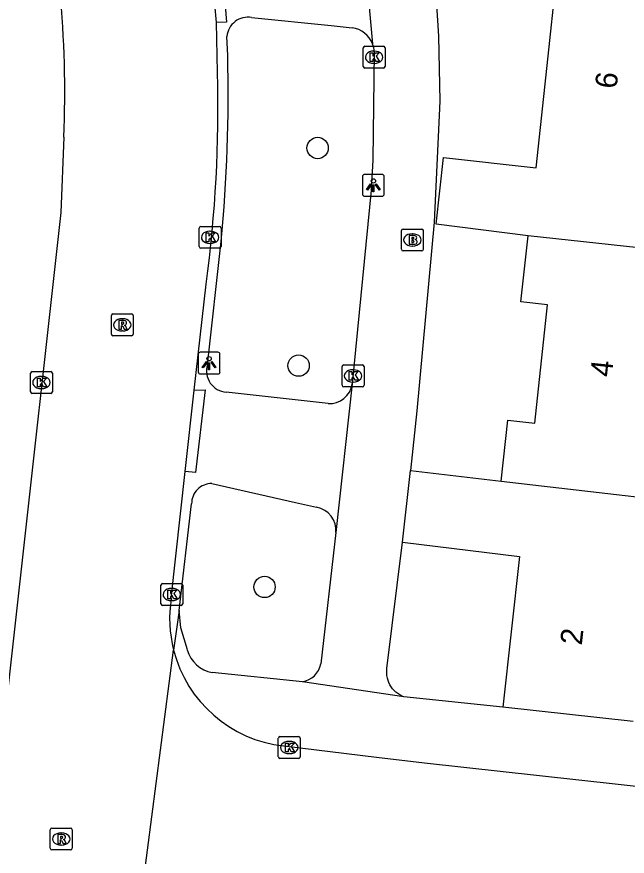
# Model space of a CAD drawing. Extents: x 162026 to 163499, y 387297 to 388169.
# Drawn here: x 162820.92 to 162848.86, y 387536.23 to 387574.67 of the extents above; entities that cross this region are included whole.
import ezdxf

# ---------------------------------------------------------------- set-up
doc = ezdxf.new("R2010")
doc.units = 0
for name, color, linetype in [('IMGEO_Boom', 7, 'Continuous'), ('IMGEO_Brandkraan', 7, 'Continuous'), ('IMGEO_Kolk', 7, 'Continuous'), ('IMGEO_Lichtpunt', 7, 'Continuous'), ('IMGEO_Pand', 7, 'Continuous'), ('IMGEO_Pand_nummerreeks', 7, 'Continuous'), ('IMGEO_Rijbaan_lokaal_open', 7, 'Continuous'), ('IMGEO_Rioolput', 7, 'Continuous'), ('IMGEO_Voetpad_open', 7, 'Continuous')]:
    doc.layers.add(name, color=color, linetype=linetype)

msp = doc.modelspace()

# ---------------------------------------------------------------- linework, layer by layer
at = {"layer": 'IMGEO_Boom'}
for centre in [(162834.691, 387568.662), (162833.82, 387558.696), (162832.259, 387548.56)]:
    msp.add_circle(centre, 0.489, dxfattribs=at)
at = {"layer": 'IMGEO_Brandkraan'}
for p, q in [((162838.603, 387564.952), (162839.455, 387564.952)), ((162838.528, 387564.026), (162838.528, 387564.878)), ((162839.016, 387564.732), (162839.041, 387564.732)), ((162839.529, 387564.878), (162839.529, 387564.026)), ((162839.039, 387564.172), (162839.014, 387564.172)), ((162839.455, 387563.952), (162838.603, 387563.952))]:
    msp.add_line(p, q, dxfattribs=at)
for points in [[(162838.603, 387564.952), (162839.455, 387564.952)], [(162838.528, 387564.026), (162838.528, 387564.878)], [(162838.876, 387564.652), (162838.876, 387564.252), (162839.089, 387564.252)], [(162839.107, 387564.652), (162838.876, 387564.652)], [(162839.055, 387564.571), (162839.001, 387564.571), (162839.001, 387564.495)], [(162839.529, 387564.878), (162839.529, 387564.026)], [(162839.001, 387564.495), (162839.054, 387564.495)], [(162839.063, 387564.419), (162839.001, 387564.419), (162839.001, 387564.338)], [(162839.001, 387564.338), (162839.063, 387564.338)], [(162839.455, 387563.952), (162838.603, 387563.952)]]:
    msp.add_lwpolyline(points, dxfattribs=at)
for centre, radius, start, end in [((162838.605, 387564.876), 0.0765, 91.552, 178.448), ((162838.605, 387564.876), 0.0765, 91.552, 178.448), ((162839.453, 387564.876), 0.0765, 1.552, 88.448), ((162839.453, 387564.876), 0.0765, 1.552, 88.448), ((162839.056, 387564.533), 0.0379, 267.8285, 90.9355), ((162839.111, 387564.507), 0.145, 59.4692, 91.5367), ((162839.136, 387564.554), 0.0922, 285.5137, 58.1501), ((162839.064, 387564.378), 0.0404, 269.8759, 90.5077), ((162839.095, 387564.503), 0.251, 268.6676, 293.5347), ((162839.141, 387564.362), 0.105, 301.3115, 78.989), ((162838.605, 387564.028), 0.0765, 181.552, 268.448), ((162838.605, 387564.028), 0.0765, 181.552, 268.448), ((162839.453, 387564.028), 0.0765, 271.552, 358.448), ((162839.453, 387564.028), 0.0765, 271.552, 358.448)]:
    msp.add_arc(centre, radius, start, end, dxfattribs=at)
for centre, major_axis, ratio, start_param, end_param in [((162839.015, 387564.452), (-0.387, 0.002), 0.722429, 4.712389, 7.853982), ((162839.04, 387564.452), (-0.39, 0.002), 0.717154, 1.570796, 4.712389)]:
    msp.add_ellipse(centre, major_axis=major_axis, ratio=ratio, start_param=start_param, end_param=end_param, dxfattribs=at)
at = {"layer": 'IMGEO_Kolk'}
for p, q in [((162836.776, 387572.393), (162836.776, 387573.245)), ((162836.851, 387573.319), (162837.703, 387573.319)), ((162837.264, 387573.099), (162837.289, 387573.099)), ((162837.777, 387573.245), (162837.777, 387572.393)), ((162837.703, 387572.319), (162836.851, 387572.319)), ((162837.287, 387572.539), (162837.262, 387572.539)), ((162829.268, 387564.146), (162829.268, 387564.998)), ((162829.343, 387565.072), (162830.195, 387565.072)), ((162830.269, 387564.998), (162830.269, 387564.146)), ((162829.756, 387564.852), (162829.781, 387564.852)), ((162829.779, 387564.292), (162829.754, 387564.292)), ((162830.195, 387564.072), (162829.343, 387564.072)), ((162821.62, 387558.424), (162822.472, 387558.424)), ((162835.812, 387557.8), (162835.812, 387558.652)), ((162835.887, 387558.726), (162836.739, 387558.726)), ((162836.3, 387558.506), (162836.325, 387558.506)), ((162836.813, 387558.652), (162836.813, 387557.8)), ((162821.545, 387557.498), (162821.545, 387558.35)), ((162822.033, 387558.204), (162822.058, 387558.204)), ((162822.546, 387558.35), (162822.546, 387557.498)), ((162822.056, 387557.644), (162822.031, 387557.644)), ((162836.739, 387557.726), (162835.887, 387557.726)), ((162836.323, 387557.946), (162836.298, 387557.946)), ((162822.472, 387557.424), (162821.62, 387557.424)), ((162827.513, 387547.79), (162827.513, 387548.642)), ((162827.588, 387548.716), (162828.44, 387548.716)), ((162828.001, 387548.496), (162828.026, 387548.496)), ((162828.514, 387548.642), (162828.514, 387547.79)), ((162828.44, 387547.716), (162827.588, 387547.716)), ((162828.024, 387547.936), (162827.999, 387547.936)), ((162832.891, 387540.783), (162832.891, 387541.635)), ((162832.966, 387541.709), (162833.818, 387541.709)), ((162833.379, 387541.489), (162833.404, 387541.489)), ((162833.892, 387541.635), (162833.892, 387540.783)), ((162833.402, 387540.929), (162833.377, 387540.929)), ((162833.818, 387540.709), (162832.966, 387540.709))]:
    msp.add_line(p, q, dxfattribs=at)
for points in [[(162836.776, 387572.393), (162836.776, 387573.245)], [(162836.851, 387573.319), (162837.703, 387573.319)], [(162837.097, 387573.019), (162837.22, 387573.019), (162837.22, 387572.868), (162837.35, 387573.019), (162837.514, 387573.019), (162837.368, 387572.868), (162837.521, 387572.619), (162837.369, 387572.619), (162837.284, 387572.783), (162837.22, 387572.716), (162837.22, 387572.619), (162837.097, 387572.619), (162837.097, 387573.019)], [(162837.777, 387573.245), (162837.777, 387572.393)], [(162837.703, 387572.319), (162836.851, 387572.319)], [(162829.268, 387564.146), (162829.268, 387564.998)], [(162829.343, 387565.072), (162830.195, 387565.072)], [(162830.269, 387564.998), (162830.269, 387564.146)], [(162829.589, 387564.772), (162829.712, 387564.772), (162829.712, 387564.621), (162829.842, 387564.772), (162830.006, 387564.772), (162829.86, 387564.621), (162830.013, 387564.372), (162829.861, 387564.372), (162829.776, 387564.536), (162829.712, 387564.469), (162829.712, 387564.372), (162829.589, 387564.372), (162829.589, 387564.772)], [(162830.195, 387564.072), (162829.343, 387564.072)], [(162821.62, 387558.424), (162822.472, 387558.424)], [(162835.812, 387557.8), (162835.812, 387558.652)], [(162835.887, 387558.726), (162836.739, 387558.726)], [(162836.133, 387558.426), (162836.256, 387558.426), (162836.256, 387558.275), (162836.386, 387558.426), (162836.55, 387558.426), (162836.404, 387558.275), (162836.557, 387558.026), (162836.405, 387558.026), (162836.32, 387558.19), (162836.256, 387558.123), (162836.256, 387558.026), (162836.133, 387558.026), (162836.133, 387558.426)], [(162836.813, 387558.652), (162836.813, 387557.8)], [(162821.545, 387557.498), (162821.545, 387558.35)], [(162821.866, 387558.124), (162821.989, 387558.124), (162821.989, 387557.973), (162822.119, 387558.124), (162822.283, 387558.124), (162822.137, 387557.973), (162822.29, 387557.724), (162822.138, 387557.724), (162822.053, 387557.888), (162821.989, 387557.821), (162821.989, 387557.724), (162821.866, 387557.724), (162821.866, 387558.124)], [(162822.546, 387558.35), (162822.546, 387557.498)], [(162836.739, 387557.726), (162835.887, 387557.726)], [(162822.472, 387557.424), (162821.62, 387557.424)], [(162827.513, 387547.79), (162827.513, 387548.642)], [(162827.588, 387548.716), (162828.44, 387548.716)], [(162827.834, 387548.416), (162827.957, 387548.416), (162827.957, 387548.265), (162828.087, 387548.416), (162828.251, 387548.416), (162828.105, 387548.265), (162828.258, 387548.016), (162828.106, 387548.016), (162828.021, 387548.18), (162827.957, 387548.113), (162827.957, 387548.016), (162827.834, 387548.016), (162827.834, 387548.416)], [(162828.514, 387548.642), (162828.514, 387547.79)], [(162828.44, 387547.716), (162827.588, 387547.716)], [(162832.891, 387540.783), (162832.891, 387541.635)], [(162832.966, 387541.709), (162833.818, 387541.709)], [(162833.892, 387541.635), (162833.892, 387540.783)], [(162833.212, 387541.409), (162833.335, 387541.409), (162833.335, 387541.258), (162833.465, 387541.409), (162833.629, 387541.409), (162833.483, 387541.258), (162833.636, 387541.009), (162833.484, 387541.009), (162833.399, 387541.173), (162833.335, 387541.106), (162833.335, 387541.009), (162833.212, 387541.009), (162833.212, 387541.409)], [(162833.818, 387540.709), (162832.966, 387540.709)]]:
    msp.add_lwpolyline(points, dxfattribs=at)
for centre, start, end in [((162836.853, 387573.243), 91.552, 178.448), ((162836.853, 387573.243), 91.552, 178.448), ((162837.701, 387573.243), 1.552, 88.448), ((162837.701, 387573.243), 1.552, 88.448), ((162836.853, 387572.395), 181.552, 268.448), ((162836.853, 387572.395), 181.552, 268.448), ((162837.701, 387572.395), 271.552, 358.448), ((162837.701, 387572.395), 271.552, 358.448), ((162829.345, 387564.996), 91.552, 178.448), ((162829.345, 387564.996), 91.552, 178.448), ((162830.193, 387564.996), 1.552, 88.448), ((162830.193, 387564.996), 1.552, 88.448), ((162829.345, 387564.148), 181.552, 268.448), ((162829.345, 387564.148), 181.552, 268.448), ((162830.193, 387564.148), 271.552, 358.448), ((162830.193, 387564.148), 271.552, 358.448), ((162821.622, 387558.348), 91.552, 178.448), ((162821.622, 387558.348), 91.552, 178.448), ((162822.47, 387558.348), 1.552, 88.448), ((162822.47, 387558.348), 1.552, 88.448), ((162835.889, 387558.65), 91.552, 178.448), ((162835.889, 387558.65), 91.552, 178.448), ((162836.737, 387558.65), 1.552, 88.448), ((162836.737, 387558.65), 1.552, 88.448), ((162835.889, 387557.802), 181.552, 268.448), ((162835.889, 387557.802), 181.552, 268.448), ((162836.737, 387557.802), 271.552, 358.448), ((162836.737, 387557.802), 271.552, 358.448), ((162821.622, 387557.5), 181.552, 268.448), ((162821.622, 387557.5), 181.552, 268.448), ((162822.47, 387557.5), 271.552, 358.448), ((162822.47, 387557.5), 271.552, 358.448), ((162827.59, 387548.64), 91.552, 178.448), ((162827.59, 387548.64), 91.552, 178.448), ((162828.438, 387548.64), 1.552, 88.448), ((162828.438, 387548.64), 1.552, 88.448), ((162827.59, 387547.792), 181.552, 268.448), ((162827.59, 387547.792), 181.552, 268.448), ((162828.438, 387547.792), 271.552, 358.448), ((162828.438, 387547.792), 271.552, 358.448), ((162832.968, 387541.633), 91.552, 178.448), ((162832.968, 387541.633), 91.552, 178.448), ((162833.816, 387541.633), 1.552, 88.448), ((162833.816, 387541.633), 1.552, 88.448), ((162832.968, 387540.785), 181.552, 268.448), ((162832.968, 387540.785), 181.552, 268.448), ((162833.816, 387540.785), 271.552, 358.448), ((162833.816, 387540.785), 271.552, 358.448)]:
    msp.add_arc(centre, 0.0765, start, end, dxfattribs=at)
for centre, major_axis, ratio, start_param, end_param in [((162837.263, 387572.819), (-0.387, 0.002), 0.722429, 4.712389, 7.853982), ((162837.288, 387572.819), (-0.39, 0.002), 0.717154, 1.570796, 4.712389), ((162829.755, 387564.572), (-0.387, 0.002), 0.722429, 4.712389, 7.853982), ((162829.78, 387564.572), (-0.39, 0.002), 0.717154, 1.570796, 4.712389), ((162836.299, 387558.226), (-0.387, 0.002), 0.722429, 4.712389, 7.853982), ((162836.324, 387558.226), (-0.39, 0.002), 0.717154, 1.570796, 4.712389), ((162822.032, 387557.924), (-0.387, 0.002), 0.722429, 4.712389, 7.853982), ((162822.057, 387557.924), (-0.39, 0.002), 0.717154, 1.570796, 4.712389), ((162828, 387548.216), (-0.387, 0.002), 0.722429, 4.712389, 7.853982), ((162828.025, 387548.216), (-0.39, 0.002), 0.717154, 1.570796, 4.712389), ((162833.378, 387541.209), (-0.387, 0.002), 0.722429, 4.712389, 7.853982), ((162833.403, 387541.209), (-0.39, 0.002), 0.717154, 1.570796, 4.712389)]:
    msp.add_ellipse(centre, major_axis=major_axis, ratio=ratio, start_param=start_param, end_param=end_param, dxfattribs=at)
at = {"layer": 'IMGEO_Lichtpunt'}
for p, q in [((162836.743, 387567.356), (162836.743, 387566.549)), ((162836.743, 387567.356), (162836.743, 387566.549)), ((162837.645, 387567.451), (162836.837, 387567.451)), ((162837.645, 387567.451), (162836.837, 387567.451)), ((162837.739, 387566.549), (162837.739, 387567.356)), ((162837.739, 387566.549), (162837.739, 387567.356)), ((162836.837, 387566.455), (162837.645, 387566.455)), ((162836.837, 387566.455), (162837.645, 387566.455)), ((162829.224, 387559.215), (162829.224, 387558.408)), ((162829.224, 387559.215), (162829.224, 387558.408)), ((162830.126, 387559.31), (162829.318, 387559.31)), ((162830.126, 387559.31), (162829.318, 387559.31)), ((162830.22, 387558.408), (162830.22, 387559.215)), ((162830.22, 387558.408), (162830.22, 387559.215)), ((162829.318, 387558.314), (162830.126, 387558.314)), ((162829.318, 387558.314), (162830.126, 387558.314))]:
    msp.add_line(p, q, dxfattribs=at)
for points in [[(162837.117, 387567.02), (162837.156, 387566.992), (162836.968, 387566.73), (162836.93, 387566.757), (162837.117, 387567.02)], [(162837.219, 387566.972), (162837.266, 387566.972), (162837.266, 387566.65), (162837.219, 387566.65), (162837.219, 387566.972)], [(162837.329, 387566.992), (162837.367, 387567.019), (162837.554, 387566.757), (162837.515, 387566.729), (162837.329, 387566.992)], [(162829.598, 387558.879), (162829.637, 387558.851), (162829.449, 387558.589), (162829.411, 387558.616), (162829.598, 387558.879)], [(162829.7, 387558.831), (162829.747, 387558.831), (162829.747, 387558.509), (162829.7, 387558.509), (162829.7, 387558.831)], [(162829.81, 387558.851), (162829.848, 387558.878), (162830.035, 387558.616), (162829.996, 387558.588), (162829.81, 387558.851)]]:
    msp.add_lwpolyline(points, dxfattribs=at)
for centre in [(162837.242, 387567.154), (162829.723, 387559.013)]:
    msp.add_circle(centre, 0.0994, dxfattribs=at)
for centre, start, end in [((162836.837, 387567.356), 90, 180), ((162836.837, 387567.356), 90, 180), ((162837.645, 387567.356), 0, 90), ((162837.645, 387567.356), 0, 90), ((162836.837, 387566.549), 180, 270), ((162836.837, 387566.549), 180, 270), ((162837.645, 387566.549), 270, 0), ((162837.645, 387566.549), 270, 360), ((162829.318, 387559.215), 90, 180), ((162829.318, 387559.215), 90, 180), ((162830.126, 387559.215), 0, 90), ((162830.126, 387559.215), 0, 90), ((162829.318, 387558.408), 180, 270), ((162829.318, 387558.408), 180, 270), ((162830.126, 387558.408), 270, 0), ((162830.126, 387558.408), 270, 360)]:
    msp.add_arc(centre, 0.0946, start, end, dxfattribs=at)
at = {"layer": 'IMGEO_Pand'}
for points in [[(162844.331, 387564.638), (162840.114, 387565.169), (162840.455, 387568.224), (162844.699, 387567.751), (162845.24, 387572.871), (162845.59, 387576.183), (162848.596, 387575.865)], [(162843.086, 387553.398), (162843.398, 387556.192), (162844.639, 387556.061), (162845.212, 387561.478), (162843.995, 387561.613), (162844.331, 387564.638)], [(162856.437, 387563.325), (162844.331, 387564.638)], [(162838.579, 387550.617), (162838.946, 387553.896)], [(162838.946, 387553.896), (162843.086, 387553.398)], [(162843.086, 387553.398), (162850.62, 387552.535)], [(162838.579, 387550.617), (162843.938, 387549.957), (162843.167, 387543.059)], [(162849.13, 387542.393), (162843.167, 387543.059)]]:
    msp.add_lwpolyline(points, dxfattribs=at)
at = {"layer": 'IMGEO_Rijbaan_lokaal_open'}
for points in [[(162830.054, 387574.402), (162829.641, 387578.929)], [(162830.104, 387572.112), (162830.054, 387574.402)], [(162823.07, 387569.156), (162822.93, 387565.711), (162820.929, 387547.733), (162819.703, 387536.738)], [(162829.044, 387557.572), (162829.582, 387562.428)], [(162828.631, 387553.845), (162829.044, 387557.572)], [(162827.986, 387548.029), (162828.631, 387553.845)], [(162826.104, 387530.4), (162828.096, 387545.674)], [(162833.136, 387541.279), (162837.38, 387540.774), (162839.583, 387540.512), (162858.983, 387538.363), (162859.471, 387538.304), (162860.532, 387538.106), (162861.571, 387537.814), (162862.58, 387537.43), (162863.551, 387536.958), (162864.475, 387536.401), (162865.347, 387535.763), (162866.157, 387535.05), (162866.901, 387534.268)]]:
    msp.add_lwpolyline(points, dxfattribs=at)
for centre, radius, start, end in [((162772.484, 387571.218), 50.628, 357.6654, 5.307), ((162770.743, 387570.456), 59.384, 352.23085, 1.59826), ((162833.807, 387547.121), 5.892, 171.1329, 194.2156), ((162833.794, 387547.12), 5.878, 194.2445, 263.5771)]:
    msp.add_arc(centre, radius, start, end, dxfattribs=at)
at = {"layer": 'IMGEO_Rioolput'}
for p, q in [((162825.246, 387560.137), (162825.246, 387560.989)), ((162825.321, 387561.063), (162826.173, 387561.063)), ((162825.734, 387560.843), (162825.759, 387560.843)), ((162826.247, 387560.989), (162826.247, 387560.137)), ((162826.173, 387560.063), (162825.321, 387560.063)), ((162825.757, 387560.283), (162825.732, 387560.283)), ((162822.452, 387536.594), (162822.452, 387537.446)), ((162822.527, 387537.52), (162823.379, 387537.52)), ((162822.94, 387537.3), (162822.965, 387537.3)), ((162823.453, 387537.446), (162823.453, 387536.594)), ((162823.379, 387536.52), (162822.527, 387536.52)), ((162822.963, 387536.74), (162822.938, 387536.74))]:
    msp.add_line(p, q, dxfattribs=at)
for points in [[(162825.246, 387560.137), (162825.246, 387560.989)], [(162825.321, 387561.063), (162826.173, 387561.063)], [(162825.835, 387560.761), (162825.583, 387560.763), (162825.583, 387560.363)], [(162826.247, 387560.989), (162826.247, 387560.137)], [(162825.583, 387560.363), (162825.707, 387560.363), (162825.707, 387560.525), (162825.718, 387560.525)], [(162825.761, 387560.682), (162825.707, 387560.682), (162825.707, 387560.601)], [(162825.707, 387560.601), (162825.759, 387560.601)], [(162825.765, 387560.496), (162825.836, 387560.363), (162825.976, 387560.363), (162825.911, 387560.489)], [(162826.173, 387560.063), (162825.321, 387560.063)], [(162822.452, 387536.594), (162822.452, 387537.446)], [(162822.527, 387537.52), (162823.379, 387537.52)], [(162823.453, 387537.446), (162823.453, 387536.594)], [(162823.041, 387537.218), (162822.789, 387537.22), (162822.789, 387536.82)], [(162822.789, 387536.82), (162822.913, 387536.82), (162822.913, 387536.982), (162822.924, 387536.982)], [(162822.967, 387537.139), (162822.913, 387537.139), (162822.913, 387537.058)], [(162822.913, 387537.058), (162822.965, 387537.058)], [(162822.971, 387536.953), (162823.042, 387536.82), (162823.182, 387536.82), (162823.117, 387536.946)], [(162823.379, 387536.52), (162822.527, 387536.52)]]:
    msp.add_lwpolyline(points, dxfattribs=at)
for centre, radius, start, end in [((162825.323, 387560.987), 0.0765, 91.552, 178.448), ((162825.323, 387560.987), 0.0765, 91.552, 178.448), ((162825.834, 387560.651), 0.109, 350.3612, 89.416), ((162826.171, 387560.987), 0.0765, 1.552, 88.448), ((162826.171, 387560.987), 0.0765, 1.552, 88.448), ((162825.717, 387560.472), 0.0533, 26.0293, 88.6989), ((162825.743, 387560.79), 0.19, 274.7715, 282.9687), ((162825.767, 387560.586), 0.0964, 77.0061, 93.1865), ((162825.781, 387560.643), 0.0378, 276.6634, 79.6772), ((162825.832, 387560.651), 0.112, 277.5842, 350.9817), ((162825.816, 387560.436), 0.108, 29.5134, 73.7905), ((162825.323, 387560.139), 0.0765, 181.552, 268.448), ((162825.323, 387560.139), 0.0765, 181.552, 268.448), ((162826.171, 387560.139), 0.0765, 271.552, 358.448), ((162826.171, 387560.139), 0.0765, 271.552, 358.448), ((162822.529, 387537.444), 0.0765, 91.552, 178.448), ((162822.529, 387537.444), 0.0765, 91.552, 178.448), ((162823.377, 387537.444), 0.0765, 1.552, 88.448), ((162823.377, 387537.444), 0.0765, 1.552, 88.448), ((162822.923, 387536.929), 0.0533, 26.0293, 88.6989), ((162822.949, 387537.247), 0.19, 274.7715, 282.9687), ((162822.973, 387537.043), 0.0964, 77.0061, 93.1865), ((162822.987, 387537.1), 0.0378, 276.6634, 79.6772), ((162823.04, 387537.108), 0.109, 350.3612, 89.416), ((162823.038, 387537.108), 0.112, 277.5842, 350.9817), ((162823.022, 387536.893), 0.108, 29.5134, 73.7905), ((162822.529, 387536.596), 0.0765, 181.552, 268.448), ((162822.529, 387536.596), 0.0765, 181.552, 268.448), ((162823.377, 387536.596), 0.0765, 271.552, 358.448), ((162823.377, 387536.596), 0.0765, 271.552, 358.448)]:
    msp.add_arc(centre, radius, start, end, dxfattribs=at)
for centre, major_axis, ratio, start_param, end_param in [((162825.733, 387560.563), (-0.387, 0.002), 0.722429, 4.712389, 7.853982), ((162825.758, 387560.563), (-0.39, 0.002), 0.717154, 1.570796, 4.712389), ((162822.939, 387537.02), (-0.387, 0.002), 0.722429, 4.712389, 7.853982), ((162822.964, 387537.02), (-0.39, 0.002), 0.717154, 1.570796, 4.712389)]:
    msp.add_ellipse(centre, major_axis=major_axis, ratio=ratio, start_param=start_param, end_param=end_param, dxfattribs=at)
at = {"layer": 'IMGEO_Voetpad_open'}
for points in [[(162838.848, 387585.875), (162839.905, 387578.825), (162840.228, 387573.789), (162840.291, 387570.808), (162840.027, 387565.273), (162839.229, 387556.632), (162838.946, 387553.896)], [(162836.514, 387581.03), (162837.203, 387573.43)], [(162830.153, 387578.986), (162830.523, 387574.427), (162830.054, 387574.402)], [(162831.669, 387574.639), (162835.307, 387574.276), (162836.273, 387574.165)], [(162830.576, 387572.896), (162830.535, 387573.769)], [(162837.28, 387573.064), (162837.211, 387568.126), (162837.137, 387566.732), (162836.276, 387557.858)], [(162829.645, 387558.728), (162830.278, 387564.375)], [(162836.276, 387557.858), (162835.531, 387551.053)], [(162829.044, 387557.572), (162829.534, 387557.591), (162829.102, 387553.803), (162828.631, 387553.845)], [(162835.167, 387556.96), (162830.51, 387557.488)], [(162829.846, 387553.297), (162833.682, 387552.431), (162834.642, 387552.21)], [(162828.357, 387547.478), (162828.922, 387552.368)], [(162835.531, 387551.053), (162834.834, 387545.036)], [(162838.64, 387543.523), (162838.547, 387543.563), (162838.45, 387543.615), (162838.359, 387543.675), (162838.273, 387543.744), (162838.193, 387543.819), (162838.121, 387543.902), (162838.056, 387543.99), (162838, 387544.084), (162837.952, 387544.183), (162837.913, 387544.285), (162837.884, 387544.391), (162837.864, 387544.499), (162837.853, 387544.608), (162837.853, 387544.718), (162837.862, 387544.827), (162838.579, 387550.617)], [(162828.357, 387547.478), (162828.096, 387545.674)], [(162828.725, 387545.675), (162828.425, 387546.686), (162828.357, 387547.478)], [(162833.996, 387544.218), (162829.859, 387544.642)], [(162838.64, 387543.523), (162833.996, 387544.218)], [(162843.167, 387543.059), (162838.64, 387543.523)]]:
    msp.add_lwpolyline(points, dxfattribs=at)
for centre, radius, start, end in [((162831.507, 387573.676), 0.977, 80.4577, 174.5329), ((162836.117, 387573.012), 1.163, 21.0486, 82.3112), ((162836.093, 387573.005), 1.188, 2.8264, 20.9352), ((162757.299, 387571.193), 73.296, 354.66269, 1.33139), ((162830.565, 387558.448), 0.961, 163.055, 266.7428), ((162835.23, 387558.016), 1.058, 266.5765, 351.4204), ((162829.834, 387552.385), 0.912, 89.2358, 181.0734), ((162834.46, 387551.15), 1.075, 354.8182, 80.2567), ((162830.125, 387546.073), 1.456, 195.882, 259.4551), ((162833.825, 387545.231), 1.028, 279.5687, 349.0474)]:
    msp.add_arc(centre, radius, start, end, dxfattribs=at)

# ---------------------------------------------------------------- texts
at = {"layer": 'IMGEO_Pand_nummerreeks'}
for s, rotation, p in [('6', 83.9676, (162848.377, 387571.348)), ('4', 83.9612, (162848.158, 387558.15)), ('2', 83.6232, (162846.782, 387545.868))]:
    msp.add_text(s, height=1, rotation=rotation, dxfattribs=at).set_placement(p)

doc.saveas('drawing.dxf')
